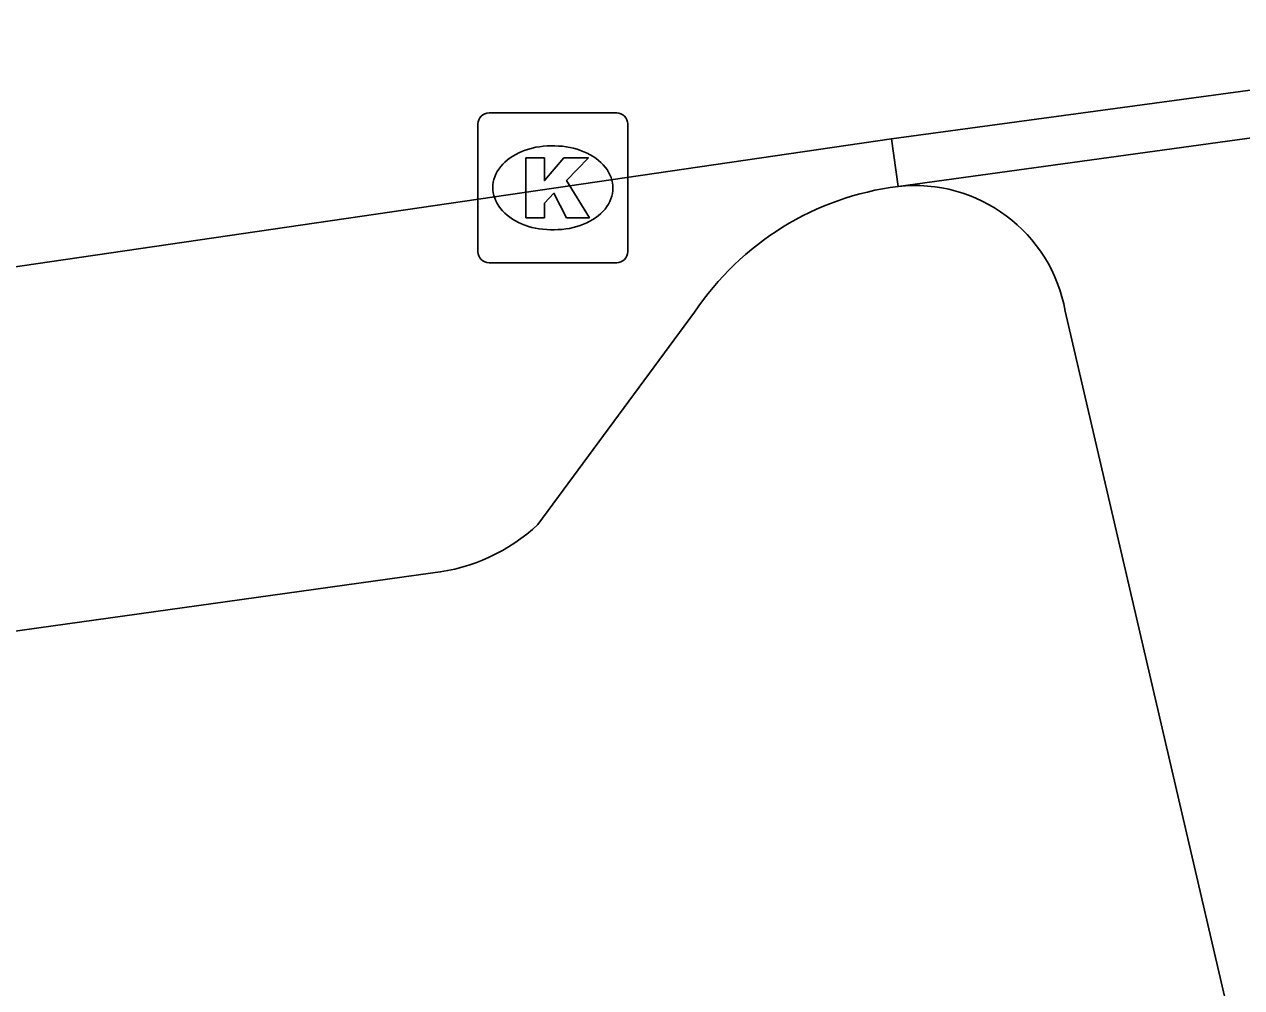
# Model space of a CAD drawing. Extents: x 158038 to 159242, y 380133 to 381214.
# Drawn here: x 158740.24 to 158748.37, y 381151.8 to 381158.23 of the extents above; entities that cross this region are included whole.
import ezdxf

# ---------------------------------------------------------------- set-up
doc = ezdxf.new("R2010")
doc.units = 0
for name, color, linetype in [('IMGEO_Fietspad_open', 7, 'Continuous'), ('IMGEO_Kolk', 7, 'Continuous'), ('IMGEO_Rijbaan_lokaal_open', 7, 'Continuous'), ('IMGEO_Voetpad_open', 7, 'Continuous')]:
    doc.layers.add(name, color=color, linetype=linetype)

msp = doc.modelspace()

# ---------------------------------------------------------------- linework, layer by layer
at = {"layer": 'IMGEO_Fietspad_open'}
for points in [[(158751.704, 381157.918), (158746.075, 381157.143)], [(158747.192, 381156.31), (158749.618, 381145.885)]]:
    msp.add_lwpolyline(points, dxfattribs=at)
msp.add_arc((158746.1883, 381156.1296), 1.0198, 10.19207, 96.38065, dxfattribs=at)
at = {"layer": 'IMGEO_Kolk'}
for p, q in [((158743.3439, 381157.6345), (158744.1961, 381157.6345)), ((158743.2695, 381156.7079), (158743.2695, 381157.5601)), ((158744.2705, 381157.5601), (158744.2705, 381156.7079)), ((158743.7575, 381157.4137), (158743.7825, 381157.4137)), ((158743.7795, 381156.8543), (158743.7546, 381156.8543)), ((158744.1961, 381156.6335), (158743.3439, 381156.6335))]:
    msp.add_line(p, q, dxfattribs=at)
for points in [[(158743.3439, 381157.6345), (158744.1961, 381157.6345)], [(158743.2695, 381156.7079), (158743.2695, 381157.5601)], [(158744.2705, 381157.5601), (158744.2705, 381156.7079)], [(158743.5897, 381157.334), (158743.7132, 381157.334), (158743.7132, 381157.1828), (158743.8428, 381157.334), (158744.0074, 381157.334), (158743.8613, 381157.1831), (158744.0139, 381156.934), (158743.8616, 381156.934), (158743.7773, 381157.0982), (158743.7132, 381157.0312), (158743.7132, 381156.934), (158743.5897, 381156.934), (158743.5897, 381157.334)], [(158744.1961, 381156.6335), (158743.3439, 381156.6335)]]:
    msp.add_lwpolyline(points, dxfattribs=at)
for centre, start, end in [((158743.346, 381157.558), 91.55205, 178.44795), ((158743.346, 381157.558), 91.55205, 178.44795), ((158744.194, 381157.558), 1.55205, 88.44795), ((158744.194, 381157.558), 1.55205, 88.44795), ((158743.346, 381156.71), 181.55205, 268.44795), ((158743.346, 381156.71), 181.55205, 268.44795), ((158744.194, 381156.71), 271.55205, 358.44795), ((158744.194, 381156.71), 271.55205, 358.44795)]:
    msp.add_arc(centre, 0.0765, start, end, dxfattribs=at)
for centre, major_axis, ratio, start_param, end_param in [((158743.756, 381157.134), (-0.3872, 0.002), 0.722429, 4.712389, 7.853982), ((158743.781, 381157.134), (-0.3901, 0.002), 0.717154, 1.570796, 4.712389)]:
    msp.add_ellipse(centre, major_axis=major_axis, ratio=ratio, start_param=start_param, end_param=end_param, dxfattribs=at)
at = {"layer": 'IMGEO_Rijbaan_lokaal_open'}
for points in [[(158746.032, 381157.46), (158751.662, 381158.225)], [(158724.803, 381154.439), (158738.395, 381156.347), (158738.547, 381156.368), (158746.032, 381157.46)]]:
    msp.add_lwpolyline(points, dxfattribs=at)
at = {"layer": 'IMGEO_Voetpad_open'}
for points in [[(158746.075, 381157.143), (158746.032, 381157.46)], [(158743.67, 381154.887), (158744.716, 381156.303)], [(158724.803, 381154.439), (158724.92, 381154.451), (158725.159, 381154.459), (158725.398, 381154.446), (158725.634, 381154.412), (158725.866, 381154.357), (158726.093, 381154.281), (158726.312, 381154.185), (158728.248, 381152.813), (158728.345, 381152.757), (158728.447, 381152.71), (158728.552, 381152.671), (158728.661, 381152.643), (158728.771, 381152.624), (158728.883, 381152.616), (158728.995, 381152.617), (158729.011, 381152.618), (158738.965, 381154.007), (158739.044, 381154.018), (158742.969, 381154.564)]]:
    msp.add_lwpolyline(points, dxfattribs=at)
for centre, radius, start, end in [((158746.3139, 381155.2372), 1.9207, 97.14371, 146.29684), ((158742.8297, 381155.7884), 1.2323, 276.48903, 312.98867)]:
    msp.add_arc(centre, radius, start, end, dxfattribs=at)

doc.saveas('drawing.dxf')
